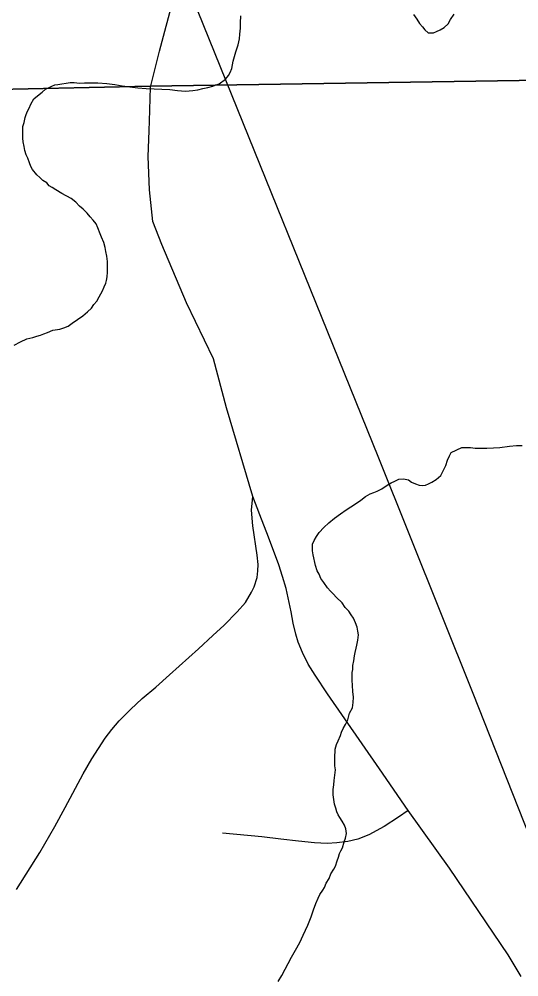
# Model space of a CAD drawing. Extents: x -59 to 82, y -3 to 49.
# Drawn here: x -53.134 to -52.812, y 44.179 to 44.796 of the extents above; entities that cross this region are included whole.
import ezdxf

# ---------------------------------------------------------------- set-up
doc = ezdxf.new("R2010")
doc.units = 0
for name, color, linetype in [('GM_X_Corporation', 7, 'Continuous'), ('GM_X_County_Road', 7, 'Continuous'), ('GM_X_Minor_River', 7, 'Continuous'), ('GM_X_Rail_Line', 7, 'Continuous'), ('GM_X_Township_Road', 7, 'Continuous')]:
    doc.layers.add(name, color=color, linetype=linetype)

msp = doc.modelspace()

# ---------------------------------------------------------------- linework, layer by layer
at = {"layer": 'GM_X_Corporation'}
for p, q in [((-53.04994, 44.75297), (-52.64545, 44.75925)), ((-52.64545, 44.75925), (-53.04994, 44.75297)), ((-53.2204, 44.74916), (-53.04994, 44.75297)), ((-53.04994, 44.75297), (-53.2204, 44.74916))]:
    msp.add_line(p, q, dxfattribs=at)
at = {"layer": 'GM_X_County_Road'}
for p, q in [((-53.0439, 44.77555), (-53.03436, 44.81111)), ((-53.04974, 44.75241), (-53.0439, 44.77555)), ((-53.05042, 44.73047), (-53.04974, 44.75241)), ((-53.05059, 44.72451), (-53.05042, 44.73047)), ((-53.05077, 44.71855), (-53.05059, 44.72451)), ((-53.0511, 44.70762), (-53.05077, 44.71855)), ((-53.05042, 44.68614), (-53.0511, 44.70762)), ((-53.04827, 44.66578), (-53.05042, 44.68614)), ((-53.04244, 44.65093), (-53.04827, 44.66578)), ((-53.02653, 44.61328), (-53.04244, 44.65093)), ((-53.00903, 44.57721), (-53.02653, 44.61328)), ((-53.00073, 44.54563), (-53.00903, 44.57721)), ((-52.98359, 44.48847), (-53.00073, 44.54563)), ((-52.98449, 44.47958), (-52.98359, 44.48847)), ((-52.97924, 44.47667), (-52.98359, 44.48847)), ((-52.9836, 44.46948), (-52.98449, 44.47958)), ((-52.97365, 44.46218), (-52.97924, 44.47667)), ((-52.98082, 44.45053), (-52.9836, 44.46948)), ((-52.96684, 44.44432), (-52.97365, 44.46218)), ((-52.9802, 44.44467), (-52.98082, 44.45053)), ((-52.98049, 44.44049), (-52.9802, 44.44467)), ((-52.96447, 44.43682), (-52.96684, 44.44432)), ((-52.98097, 44.43608), (-52.98049, 44.44049)), ((-52.9622, 44.429), (-52.96447, 44.43682)), ((-52.98277, 44.43024), (-52.98097, 44.43608)), ((-52.9885, 44.42015), (-52.98457, 44.42662)), ((-52.98457, 44.42662), (-52.98277, 44.43024)), ((-52.95899, 44.41395), (-52.9622, 44.429)), ((-52.99372, 44.41401), (-52.9885, 44.42015)), ((-53.00225, 44.40542), (-52.99372, 44.41401)), ((-52.95766, 44.40671), (-52.95899, 44.41395)), ((-52.95587, 44.39972), (-52.95766, 44.40671)), ((-53.00941, 44.39873), (-53.00225, 44.40542)), ((-52.9544, 44.39453), (-52.95587, 44.39972)), ((-53.01866, 44.3902), (-53.00941, 44.39873)), ((-52.95166, 44.38782), (-52.9544, 44.39453)), ((-53.03748, 44.37338), (-53.01866, 44.3902)), ((-52.94806, 44.38032), (-52.95166, 44.38782)), ((-52.94356, 44.3731), (-52.94806, 44.38032)), ((-53.04629, 44.36551), (-53.03748, 44.37338)), ((-52.93558, 44.36122), (-52.94356, 44.3731)), ((-53.05506, 44.3581), (-53.04629, 44.36551)), ((-53.06255, 44.351), (-53.05506, 44.3581)), ((-52.90203, 44.31276), (-52.93558, 44.36122)), ((-53.0699, 44.34368), (-53.06255, 44.351)), ((-53.07891, 44.33262), (-53.07469, 44.3381)), ((-53.07469, 44.3381), (-53.0699, 44.34368)), ((-53.08744, 44.31931), (-53.07891, 44.33262)), ((-53.09313, 44.30949), (-53.08744, 44.31931)), ((-53.10466, 44.28789), (-53.09313, 44.30949)), ((-52.88347, 44.28605), (-52.90203, 44.31276)), ((-53.11145, 44.27558), (-53.10466, 44.28789)), ((-52.85688, 44.24872), (-52.88347, 44.28605)), ((-53.12112, 44.25884), (-53.11145, 44.27558)), ((-53.13605, 44.23506), (-53.12112, 44.25884)), ((-52.81905, 44.19279), (-52.85688, 44.24872)), ((-52.8105, 44.17888), (-52.81905, 44.19279))]:
    msp.add_line(p, q, dxfattribs=at)
at = {"layer": 'GM_X_Minor_River'}
for p, q in [((-52.99168, 44.79377), (-52.99134, 44.79834)), ((-52.88009, 44.79913), (-52.87779, 44.79611)), ((-52.87779, 44.79611), (-52.87625, 44.79346)), ((-52.85763, 44.79321), (-52.85614, 44.79588)), ((-52.85614, 44.79588), (-52.85389, 44.79932)), ((-52.99201, 44.78655), (-52.99166, 44.79035)), ((-52.99166, 44.79035), (-52.99168, 44.79377)), ((-52.87625, 44.79346), (-52.87433, 44.79119)), ((-52.87433, 44.79119), (-52.87279, 44.7893)), ((-52.87279, 44.7893), (-52.8705, 44.78742)), ((-52.86519, 44.78821), (-52.86292, 44.78937)), ((-52.86292, 44.78937), (-52.86027, 44.79091)), ((-52.86027, 44.79091), (-52.85763, 44.79321)), ((-52.99309, 44.7797), (-52.99236, 44.78351)), ((-52.99236, 44.78351), (-52.99201, 44.78655)), ((-52.8705, 44.78742), (-52.86708, 44.78744)), ((-52.86708, 44.78744), (-52.86519, 44.78821)), ((-52.99457, 44.77513), (-52.99309, 44.7797)), ((-52.99642, 44.76903), (-52.99457, 44.77513)), ((-52.99826, 44.76179), (-52.99714, 44.76446)), ((-52.99714, 44.76446), (-52.99642, 44.76903)), ((-53.00126, 44.75759), (-52.99938, 44.75989)), ((-52.99938, 44.75989), (-52.99826, 44.76179)), ((-53.11741, 44.75106), (-53.11514, 44.75222)), ((-53.11514, 44.75222), (-53.11325, 44.75299)), ((-53.11325, 44.75299), (-53.11136, 44.75377)), ((-53.11136, 44.75377), (-53.10946, 44.75416)), ((-53.10946, 44.75416), (-53.10681, 44.75456)), ((-53.10681, 44.75456), (-53.10415, 44.75496)), ((-53.10415, 44.75496), (-53.10149, 44.75536)), ((-53.10149, 44.75536), (-53.09884, 44.75538)), ((-53.09884, 44.75538), (-53.09542, 44.75502)), ((-53.09542, 44.75502), (-53.09238, 44.75504)), ((-53.09238, 44.75504), (-53.08858, 44.75507)), ((-53.08858, 44.75507), (-53.08365, 44.7551)), ((-53.08365, 44.7551), (-53.07795, 44.75476)), ((-53.07795, 44.75476), (-53.07262, 44.75404)), ((-53.07262, 44.75404), (-53.06806, 44.75331)), ((-53.06806, 44.75331), (-53.06312, 44.75259)), ((-53.06312, 44.75259), (-53.0578, 44.75187)), ((-53.0578, 44.75187), (-53.05248, 44.75152)), ((-53.05248, 44.75152), (-53.03728, 44.75087)), ((-53.01602, 44.75141), (-53.01261, 44.75219)), ((-53.01261, 44.75219), (-53.00958, 44.75297)), ((-53.00958, 44.75297), (-53.00731, 44.75375)), ((-53.00731, 44.75375), (-53.00542, 44.75452)), ((-53.00542, 44.75452), (-53.00126, 44.75759)), ((-53.12495, 44.74492), (-53.12156, 44.74761)), ((-53.12156, 44.74761), (-53.11967, 44.74914)), ((-53.11967, 44.74914), (-53.11741, 44.75106)), ((-53.03728, 44.75087), (-53.03234, 44.75015)), ((-53.03234, 44.75015), (-53.02702, 44.74981)), ((-53.02702, 44.74981), (-53.02247, 44.75022)), ((-53.02247, 44.75022), (-53.01906, 44.75062)), ((-53.01906, 44.75062), (-53.01602, 44.75141)), ((-53.12794, 44.73882), (-53.12683, 44.74149)), ((-53.12683, 44.74149), (-53.12495, 44.74492)), ((-53.13055, 44.73272), (-53.12981, 44.73463)), ((-53.12981, 44.73463), (-53.12907, 44.73691)), ((-53.12907, 44.73691), (-53.12794, 44.73882)), ((-53.13202, 44.72701), (-53.13129, 44.72967)), ((-53.132, 44.72435), (-53.13202, 44.72701)), ((-53.13129, 44.72967), (-53.13055, 44.73272)), ((-53.13198, 44.72207), (-53.132, 44.72435)), ((-53.13196, 44.71941), (-53.13198, 44.72207)), ((-53.13194, 44.71712), (-53.13196, 44.71941)), ((-53.13116, 44.71409), (-53.13194, 44.71712)), ((-53.13076, 44.71143), (-53.13116, 44.71409)), ((-53.12998, 44.70877), (-53.13076, 44.71143)), ((-53.12882, 44.7065), (-53.12998, 44.70877)), ((-53.12766, 44.70347), (-53.12882, 44.7065)), ((-53.12688, 44.7012), (-53.12766, 44.70347)), ((-53.12572, 44.6993), (-53.12688, 44.7012)), ((-53.12304, 44.6959), (-53.12572, 44.6993)), ((-53.12112, 44.69401), (-53.12304, 44.6959)), ((-53.11921, 44.69213), (-53.12112, 44.69401)), ((-53.11654, 44.69062), (-53.11921, 44.69213)), ((-53.115, 44.68874), (-53.11654, 44.69062)), ((-53.1131, 44.68761), (-53.115, 44.68874)), ((-53.11081, 44.6861), (-53.1131, 44.68761)), ((-53.10699, 44.68385), (-53.11081, 44.6861)), ((-53.10089, 44.68047), (-53.10699, 44.68385)), ((-53.09783, 44.67821), (-53.10089, 44.68047)), ((-53.09553, 44.67557), (-53.09783, 44.67821)), ((-53.09324, 44.67368), (-53.09553, 44.67557)), ((-53.09056, 44.67104), (-53.09324, 44.67368)), ((-53.08864, 44.66877), (-53.09056, 44.67104)), ((-53.08672, 44.66651), (-53.08864, 44.66877)), ((-53.08481, 44.66424), (-53.08672, 44.66651)), ((-53.08365, 44.66159), (-53.08481, 44.66424)), ((-53.0821, 44.6578), (-53.08365, 44.66159)), ((-53.08132, 44.65552), (-53.0821, 44.6578)), ((-53.07977, 44.65211), (-53.08132, 44.65552)), ((-53.07899, 44.64907), (-53.07977, 44.65211)), ((-53.07858, 44.64642), (-53.07899, 44.64907)), ((-53.0778, 44.64338), (-53.07858, 44.64642)), ((-53.07739, 44.63996), (-53.0778, 44.64338)), ((-53.07736, 44.63616), (-53.07739, 44.63996)), ((-53.07734, 44.63312), (-53.07736, 44.63616)), ((-53.07806, 44.62779), (-53.07769, 44.63007)), ((-53.07769, 44.63007), (-53.07734, 44.63312)), ((-53.08066, 44.62093), (-53.07954, 44.6236)), ((-53.07954, 44.6236), (-53.07842, 44.62589)), ((-53.07842, 44.62589), (-53.07806, 44.62779)), ((-53.0844, 44.61444), (-53.0829, 44.61711)), ((-53.0829, 44.61711), (-53.08066, 44.62093)), ((-53.09042, 44.60755), (-53.08778, 44.60985)), ((-53.08778, 44.60985), (-53.08628, 44.61214)), ((-53.08628, 44.61214), (-53.0844, 44.61444)), ((-53.09684, 44.60256), (-53.09344, 44.60487)), ((-53.09344, 44.60487), (-53.09042, 44.60755)), ((-53.10818, 44.5964), (-53.10553, 44.59718)), ((-53.10553, 44.59718), (-53.10288, 44.59834)), ((-53.10288, 44.59834), (-53.10023, 44.60026)), ((-53.10023, 44.60026), (-53.09684, 44.60256)), ((-53.12939, 44.59017), (-53.1256, 44.59095)), ((-53.1256, 44.59095), (-53.12295, 44.59174)), ((-53.12295, 44.59174), (-53.12068, 44.59251)), ((-53.12068, 44.59251), (-53.1184, 44.59329)), ((-53.1184, 44.59329), (-53.11613, 44.59406)), ((-53.11613, 44.59406), (-53.11273, 44.59561)), ((-53.11273, 44.59561), (-53.10818, 44.5964)), ((-53.13771, 44.58592), (-53.13355, 44.58824)), ((-53.13355, 44.58824), (-53.12939, 44.59017)), ((-52.85577, 44.51684), (-52.84896, 44.51993)), ((-52.84896, 44.51993), (-52.84554, 44.51995)), ((-52.84554, 44.51995), (-52.84326, 44.51997)), ((-52.84326, 44.51997), (-52.84022, 44.51961)), ((-52.84022, 44.51961), (-52.83681, 44.51963)), ((-52.83681, 44.51963), (-52.83263, 44.51966)), ((-52.83263, 44.51966), (-52.82845, 44.51969)), ((-52.82845, 44.51969), (-52.82428, 44.5201)), ((-52.82428, 44.5201), (-52.81821, 44.52091)), ((-52.81821, 44.52091), (-52.81366, 44.52132)), ((-52.81366, 44.52132), (-52.80986, 44.52135)), ((-52.85912, 44.50845), (-52.85801, 44.51188)), ((-52.85801, 44.51188), (-52.85689, 44.51455)), ((-52.85689, 44.51455), (-52.85577, 44.51684)), ((-52.86248, 44.50196), (-52.86099, 44.50501)), ((-52.86099, 44.50501), (-52.85912, 44.50845)), ((-52.89434, 44.49717), (-52.89207, 44.49833)), ((-52.89207, 44.49833), (-52.88943, 44.49949)), ((-52.88943, 44.49949), (-52.88639, 44.49989)), ((-52.88639, 44.49989), (-52.88335, 44.49915)), ((-52.88335, 44.49915), (-52.88143, 44.49764)), ((-52.86815, 44.49774), (-52.8655, 44.49928)), ((-52.8655, 44.49928), (-52.86248, 44.50196)), ((-52.90341, 44.49178), (-52.90039, 44.49333)), ((-52.90039, 44.49333), (-52.89699, 44.49563)), ((-52.89699, 44.49563), (-52.89434, 44.49717)), ((-52.88143, 44.49764), (-52.87877, 44.49652)), ((-52.87877, 44.49652), (-52.87648, 44.49578)), ((-52.87648, 44.49578), (-52.8742, 44.49542)), ((-52.8742, 44.49542), (-52.87231, 44.49581)), ((-52.87231, 44.49581), (-52.87041, 44.49658)), ((-52.87041, 44.49658), (-52.86815, 44.49774)), ((-52.9174, 44.4837), (-52.914, 44.48601)), ((-52.914, 44.48601), (-52.91098, 44.48831)), ((-52.91098, 44.48831), (-52.90796, 44.49023)), ((-52.90796, 44.49023), (-52.90568, 44.49101)), ((-52.90568, 44.49101), (-52.90341, 44.49178)), ((-52.92722, 44.47717), (-52.92344, 44.47985)), ((-52.92344, 44.47985), (-52.92042, 44.48178)), ((-52.92042, 44.48178), (-52.9174, 44.4837)), ((-52.93476, 44.47141), (-52.93099, 44.47448)), ((-52.93099, 44.47448), (-52.92722, 44.47717)), ((-52.94079, 44.46528), (-52.93778, 44.46834)), ((-52.93778, 44.46834), (-52.93476, 44.47141)), ((-52.94416, 44.45994), (-52.94267, 44.46261)), ((-52.94267, 44.46261), (-52.94079, 44.46528)), ((-52.94529, 44.45765), (-52.94416, 44.45994)), ((-52.94527, 44.45575), (-52.94529, 44.45765)), ((-52.94525, 44.45347), (-52.94527, 44.45575)), ((-52.94485, 44.45081), (-52.94525, 44.45347)), ((-52.94328, 44.44397), (-52.94485, 44.45081)), ((-52.94211, 44.44056), (-52.94328, 44.44397)), ((-52.94095, 44.43829), (-52.94211, 44.44056)), ((-52.93979, 44.43563), (-52.94095, 44.43829)), ((-52.93787, 44.43299), (-52.93979, 44.43563)), ((-52.93557, 44.42958), (-52.93787, 44.43299)), ((-52.93365, 44.42731), (-52.93557, 44.42958)), ((-52.93173, 44.42542), (-52.93365, 44.42731)), ((-52.92982, 44.42354), (-52.93173, 44.42542)), ((-52.92599, 44.41976), (-52.92982, 44.42354)), ((-52.92407, 44.41673), (-52.92599, 44.41976)), ((-52.92177, 44.41447), (-52.92407, 44.41673)), ((-52.92023, 44.4122), (-52.92177, 44.41447)), ((-52.9187, 44.40993), (-52.92023, 44.4122)), ((-52.91753, 44.40689), (-52.9187, 44.40993)), ((-52.91637, 44.40424), (-52.91753, 44.40689)), ((-52.91597, 44.40158), (-52.91637, 44.40424)), ((-52.91557, 44.3993), (-52.91597, 44.40158)), ((-52.91665, 44.39245), (-52.91592, 44.39588)), ((-52.91592, 44.39588), (-52.91557, 44.3993)), ((-52.91812, 44.38559), (-52.91776, 44.38788)), ((-52.91776, 44.38788), (-52.91702, 44.39055)), ((-52.91702, 44.39055), (-52.91665, 44.39245)), ((-52.91921, 44.3795), (-52.91847, 44.38255)), ((-52.91847, 44.38255), (-52.91812, 44.38559)), ((-52.91955, 44.37494), (-52.91919, 44.37684)), ((-52.91954, 44.37304), (-52.91955, 44.37494)), ((-52.91919, 44.37684), (-52.91921, 44.3795)), ((-52.91951, 44.36999), (-52.91954, 44.37304)), ((-52.91948, 44.36657), (-52.91951, 44.36999)), ((-52.91907, 44.36277), (-52.91948, 44.36657)), ((-52.91866, 44.35897), (-52.91907, 44.36277)), ((-52.91902, 44.35555), (-52.91866, 44.35897)), ((-52.92124, 44.34869), (-52.91937, 44.35212)), ((-52.91937, 44.35212), (-52.91902, 44.35555)), ((-52.92384, 44.34145), (-52.92234, 44.3445)), ((-52.92234, 44.3445), (-52.92124, 44.34869)), ((-52.92645, 44.33648), (-52.92533, 44.33877)), ((-52.92533, 44.33877), (-52.92384, 44.34145)), ((-52.92869, 44.33076), (-52.92719, 44.3342)), ((-52.92719, 44.3342), (-52.92645, 44.33648)), ((-52.93087, 44.31972), (-52.93054, 44.32542)), ((-52.93054, 44.32542), (-52.92981, 44.32847)), ((-52.92981, 44.32847), (-52.92869, 44.33076)), ((-52.93086, 44.31744), (-52.93087, 44.31972)), ((-52.93083, 44.31477), (-52.93086, 44.31744)), ((-52.93043, 44.31212), (-52.93083, 44.31477)), ((-52.93114, 44.30527), (-52.93079, 44.30869)), ((-52.93079, 44.30869), (-52.93043, 44.31212)), ((-52.93185, 44.29956), (-52.9315, 44.3026)), ((-52.9315, 44.3026), (-52.93114, 44.30527)), ((-52.93182, 44.29613), (-52.93185, 44.29956)), ((-52.93142, 44.29309), (-52.93182, 44.29613)), ((-52.93101, 44.29006), (-52.93142, 44.29309)), ((-52.93023, 44.2874), (-52.93101, 44.29006)), ((-52.92945, 44.28512), (-52.93023, 44.2874)), ((-52.92868, 44.28323), (-52.92945, 44.28512)), ((-52.92753, 44.28133), (-52.92868, 44.28323)), ((-52.92599, 44.27906), (-52.92753, 44.28133)), ((-52.92445, 44.27641), (-52.92599, 44.27906)), ((-52.92367, 44.27413), (-52.92445, 44.27641)), ((-52.924, 44.26805), (-52.92326, 44.2711)), ((-52.92326, 44.2711), (-52.92367, 44.27413)), ((-52.92585, 44.26195), (-52.92474, 44.26576)), ((-52.92474, 44.26576), (-52.924, 44.26805)), ((-52.92846, 44.25585), (-52.92772, 44.25814)), ((-52.92772, 44.25814), (-52.92697, 44.26004)), ((-52.92697, 44.26004), (-52.92585, 44.26195)), ((-52.93031, 44.25013), (-52.9292, 44.25356)), ((-52.9292, 44.25356), (-52.92846, 44.25585)), ((-52.93442, 44.24212), (-52.93331, 44.24517)), ((-52.93331, 44.24517), (-52.93143, 44.24822)), ((-52.93143, 44.24822), (-52.93031, 44.25013)), ((-52.93741, 44.23639), (-52.9363, 44.23906)), ((-52.9363, 44.23906), (-52.93442, 44.24212)), ((-52.94041, 44.23181), (-52.93854, 44.23448)), ((-52.93854, 44.23448), (-52.93741, 44.23639)), ((-52.94303, 44.22608), (-52.94154, 44.22952)), ((-52.94154, 44.22952), (-52.94041, 44.23181)), ((-52.94599, 44.21731), (-52.94451, 44.22189)), ((-52.94451, 44.22189), (-52.94303, 44.22608)), ((-52.94823, 44.21197), (-52.94599, 44.21731)), ((-52.95121, 44.20549), (-52.94823, 44.21197)), ((-52.95345, 44.20091), (-52.95121, 44.20549)), ((-52.95869, 44.19136), (-52.95607, 44.19594)), ((-52.95607, 44.19594), (-52.95345, 44.20091)), ((-52.96505, 44.17953), (-52.95869, 44.19136)), ((-52.9673, 44.17571), (-52.96505, 44.17953))]:
    msp.add_line(p, q, dxfattribs=at)
at = {"layer": 'GM_X_Rail_Line'}
for p, q in [((-53.04933, 44.87561), (-52.90309, 44.51444)), ((-52.90309, 44.51444), (-52.84171, 44.36161)), ((-52.84171, 44.36161), (-52.69155, 43.98019))]:
    msp.add_line(p, q, dxfattribs=at)
at = {"layer": 'GM_X_Township_Road'}
for p, q in [((-52.88347, 44.28605), (-52.88973, 44.28164)), ((-52.88973, 44.28164), (-52.89902, 44.27559)), ((-52.97792, 44.269), (-53.00317, 44.27124)), ((-52.90878, 44.27016), (-52.91585, 44.26745)), ((-52.89902, 44.27559), (-52.90878, 44.27016)), ((-52.96569, 44.26756), (-52.97792, 44.269)), ((-52.95423, 44.26624), (-52.96569, 44.26756)), ((-52.9438, 44.26504), (-52.95423, 44.26624)), ((-52.9357, 44.26475), (-52.9438, 44.26504)), ((-52.92945, 44.26502), (-52.9357, 44.26475)), ((-52.92248, 44.26592), (-52.92945, 44.26502)), ((-52.91585, 44.26745), (-52.92248, 44.26592))]:
    msp.add_line(p, q, dxfattribs=at)

doc.saveas('drawing.dxf')
